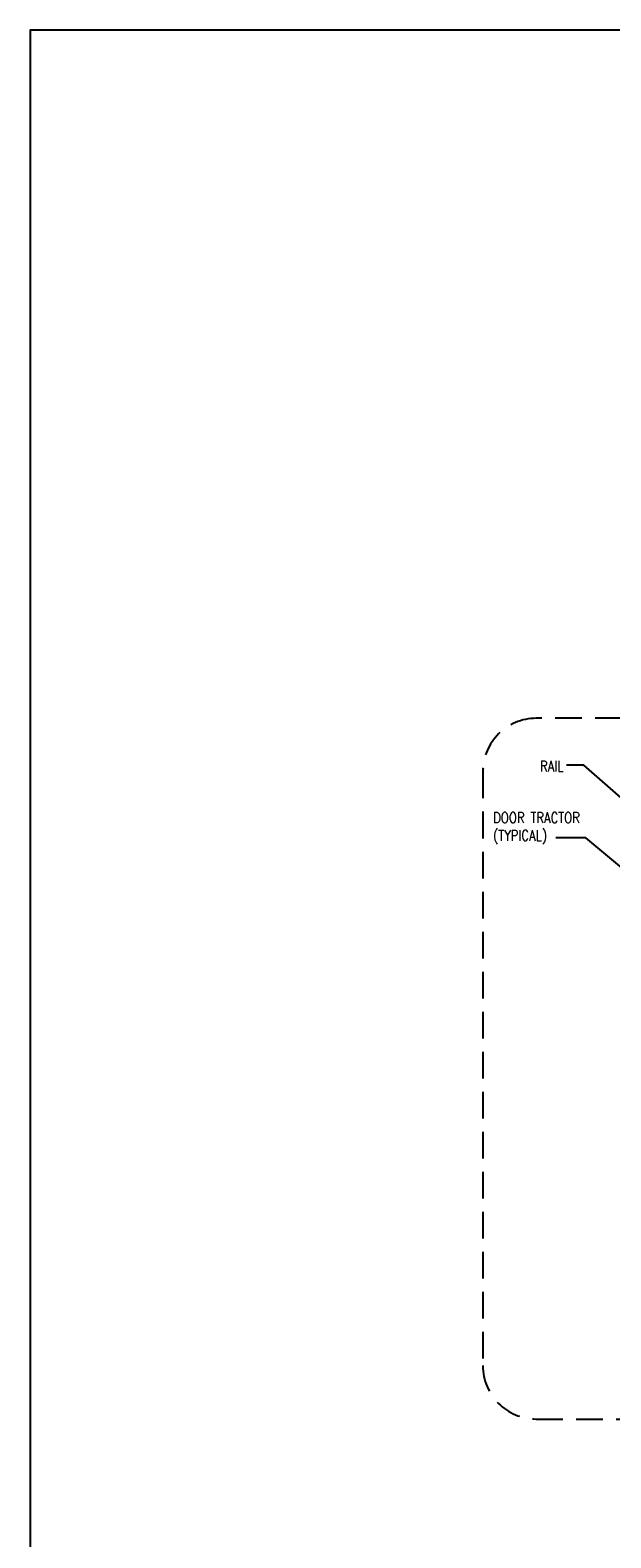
# Model space of a CAD drawing. Header units: inches. Extents: x -9715 to 32893, y -15613 to -1138.
# Tile 295 of 380: x 12096 to 12259, y -10389 to -9965. Entities that reach past the tile are written whole.
import ezdxf
from ezdxf.enums import TextEntityAlignment as Align

# ---------------------------------------------------------------- set-up
doc = ezdxf.new("R2010")
doc.units = ezdxf.units.IN
doc.header["$MEASUREMENT"] = 0
doc.linetypes.add('DASHED', pattern=[0.75, 0.5, -0.25])
doc.layers.get('DEFPOINTS').update_dxf_attribs({"color": 11})
doc.layers.add('S-ANNO-SYMB', color=2, linetype='Continuous')
doc.layers.add('S-ANNO-TEXT', color=2, linetype='Continuous')
doc.styles.add('125', font='romans.shx', dxfattribs={"width": 0.8, "height": 2})

msp = doc.modelspace()

# ---------------------------------------------------------------- linework, layer by layer
at = {"layer": 'DEFPOINTS'}
msp.add_lwpolyline([(12095.92828, -10465.33865), (12848.97813, -10465.33865), (12848.97813, -9964.89959), (12095.92828, -9964.89959)], close=True, dxfattribs=at)
at = {"layer": 'S-ANNO-SYMB', "linetype": 'DASHED', "ltscale": 15}
msp.add_lwpolyline([(12223.21707, -10173.33328), (12223.21707, -10340.31333, 0.414213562), (12238.21707, -10355.31333), (12352.28876, -10355.31333, 0.414213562), (12367.28876, -10340.31333), (12367.28876, -10173.33328, 0.414213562), (12352.28876, -10158.33328), (12238.21707, -10158.33328, 0.414213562)], format="xyb", close=True, dxfattribs=at)
at = {"layer": 'S-ANNO-TEXT'}
for p, q in [((12251.59654, -10171.54122), (12246.75219, -10171.54122)), ((12265.08302, -10183.34288), (12251.59654, -10171.54122)), ((12252.11489, -10191.94379), (12243.73775, -10191.94379)), ((12266.77214, -10204.09872), (12252.11489, -10191.94379))]:
    msp.add_line(p, q, dxfattribs=at)

# ---------------------------------------------------------------- texts
at = {"layer": 'S-ANNO-TEXT', "linetype": 'Continuous', "style": '125', "width": 0.8}
msp.add_text('RAIL', height=3, dxfattribs=at).set_placement((12242.56132, -10171.80458), align=Align.MIDDLE)
at = {"layer": 'S-ANNO-TEXT', "insert": (12226.09421, -10184.76626), "char_height": 3, "width": 45.9428571, "attachment_point": 1, "style": '125'}
msp.add_mtext('DOOR TRACTOR\\P(TYPICAL)', dxfattribs=at)

doc.saveas('drawing.dxf')
